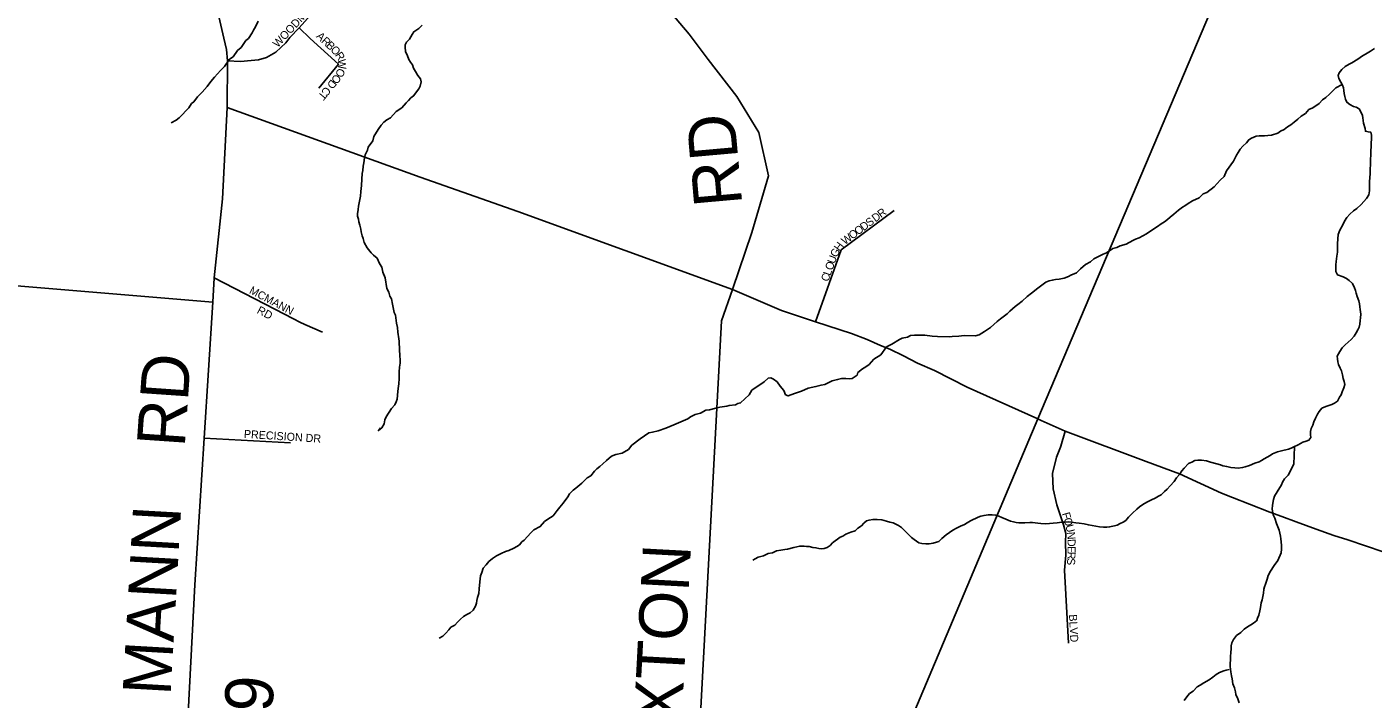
# Model space of a CAD drawing. Extents: x 1310247 to 1664935, y 235267 to 584339.
# Drawn here: x 1468683 to 1477094, y 391172 to 395372 of the extents above; entities that cross this region are included whole.
import ezdxf

# ---------------------------------------------------------------- set-up
doc = ezdxf.new("R2010")
doc.units = 0
for name, color, linetype in [('GM_X_County_Road', 7, 'Continuous'), ('GM_X_County_Road_Text', 7, 'Continuous'), ('GM_X_Minor_River', 7, 'Continuous'), ('GM_X_Township', 7, 'Continuous'), ('GM_X_Township_ROW', 7, 'Continuous'), ('GM_X_Township_Subdivision', 7, 'Continuous'), ('GM_X_Township_Subdivision_Text', 7, 'Continuous')]:
    doc.layers.add(name, color=color, linetype=linetype)

msp = doc.modelspace()

# ---------------------------------------------------------------- linework, layer by layer
at = {"layer": 'GM_X_County_Road'}
for points in [[(1468672.9, 398373.3), (1468724.5, 398300.2), (1469077.2, 397513.2), (1469158.9, 397375.9), (1469314.1, 397043.6), (1469544.4, 396454.5), (1469629.2, 396211.3), (1469719.3, 395919.6), (1469798.7, 395683.8), (1469882.3, 395437.1), (1469912.3, 395302), (1469929.5, 395231.3), (1469935.9, 395160.5), (1469933.8, 394869.1)], [(1473090.9, 393731.1), (1473212.4, 394086.7), (1473316.2, 394442.4), (1473256.9, 394712.1), (1473117.6, 394937.3), (1472939.4, 395169.3), (1472821.4, 395327.3), (1472610.7, 395577.3), (1472287.8, 396010.2), (1472219, 396117.5)], [(1469659.8, 389862.5), (1469643.4, 389915.8), (1469634.6, 389962.2), (1469632.5, 390013.2), (1469665, 390603.4), (1469732.9, 391886.1), (1469790.6, 392803.4), (1469844, 393652.2), (1469853.6, 393804.9), (1469905.2, 394298.1), (1469933.8, 394869.1)], [(1469933.8, 394869.1), (1471139, 394433.3), (1471750.7, 394218.2), (1473090.9, 393731.1)], [(1472725.5, 387889.9), (1472732, 388014.8), (1472759.6, 388291.7), (1472788.5, 389030.8), (1472808.8, 389375.8), (1472817.5, 389665.6), (1472840.2, 390099.9), (1473022.8, 393535.5), (1473090.9, 393731.1)], [(1473090.9, 393731.1), (1473398.2, 393599.4), (1473609.6, 393529.6), (1473834.8, 393455.5), (1473932.6, 393419.9), (1474015.6, 393381.4), (1474074.9, 393357.7), (1474160.8, 393316.2), (1474246.8, 393271.7), (1474353.4, 393224.3), (1474558, 393120.6), (1474999.2, 392923.3), (1475020.8, 392913.7)], [(1475020.8, 392913.7), (1475170.1, 392846.9), (1475675.5, 392656.7), (1475885.5, 392580.5), (1476146.9, 392458.4), (1476216.2, 392432.6), (1476321.1, 392389.7), (1476449, 392339.4), (1476523.7, 392312.8), (1476613.9, 392278.8), (1476738.2, 392233.7), (1476849.1, 392193.7), (1476937.1, 392166.4), (1477377.1, 392016.2), (1477714.8, 391887.5), (1477800.9, 391853.5), (1477975.4, 391785.5), (1478841.8, 391452.8)]]:
    msp.add_lwpolyline(points, dxfattribs=at)
at = {"layer": 'GM_X_Minor_River'}
for points in [[(1470128.5, 395407.8), (1470111.9, 395372), (1470099.5, 395352.1), (1470091.2, 395336.2), (1470066.5, 395300.5), (1470050.2, 395286.8), (1470021.4, 395243.1), (1469999, 395225.4), (1469972.3, 395185.8), (1469947.9, 395170.1), (1469917, 395124.5), (1469892.6, 395100.8), (1469855.7, 395057.3), (1469831.2, 395031.7), (1469808.6, 395000), (1469777.8, 394964.4), (1469749.2, 394934.8), (1469726.7, 394905.1), (1469710.4, 394893.3), (1469693.9, 394867.5), (1469673.5, 394845.8), (1469657.1, 394828), (1469634.6, 394804.3), (1469614.3, 394790.6), (1469583.9, 394773.1)], [(1471151.9, 395383.9), (1471131.5, 395362.1), (1471101, 395342.6), (1471090.7, 395324.7), (1471074.1, 395294.9), (1471053.8, 395277.2)], [(1471053.8, 395277.2), (1471045.5, 395261.3), (1471045.2, 395245.2), (1471048.8, 395219.1), (1471060.3, 395190.8), (1471070, 395168.5), (1471079.8, 395152.3), (1471091.5, 395136), (1471099.2, 395113.8), (1471110.9, 395093.5), (1471124.5, 395069.2), (1471142.3, 395048.8), (1471145.9, 395028.7), (1471139.5, 395002.7), (1471131.1, 394984.8), (1471098.3, 394941.2), (1471082, 394929.5), (1471067.7, 394911.6), (1471051.4, 394897.9), (1471024.8, 394866.2), (1470990.3, 394842.8), (1470955.5, 394805.2), (1470931.2, 394791.6), (1470912.9, 394777.9), (1470896.5, 394758.1), (1470878, 394730.3), (1470851.1, 394686.6), (1470844.7, 394660.7), (1470815.9, 394621), (1470811.6, 394603), (1470797, 394573.2), (1470792.7, 394555.2), (1470788.2, 394523.2), (1470783.8, 394503.2), (1470781.3, 394475.1), (1470777, 394457.1), (1470776.4, 394421), (1470773.7, 394380.9), (1470769.1, 394342.9), (1470766.6, 394314.8), (1470755.5, 394252.8), (1470753.2, 394230.8), (1470748.7, 394204.8), (1470748.4, 394188.7), (1470754.2, 394170.6), (1470755.9, 394154.5), (1470763.6, 394134.3), (1470769.2, 394108.1), (1470770.9, 394092), (1470776.5, 394067.8), (1470784.2, 394049.6), (1470789.9, 394025.5), (1470809.4, 393991), (1470832.9, 393960.5), (1470848.8, 393946.1), (1470870.5, 393927.7), (1470886, 393893.3), (1470899.7, 393871), (1470907.2, 393840.8), (1470920.7, 393804.4), (1470931.6, 393738), (1470943.3, 393715.7), (1470950.8, 393689.5), (1470960.6, 393673.3), (1470966.1, 393639.1), (1470977.3, 393588.7), (1470985, 393570.5), (1470992.2, 393520.2), (1470997.8, 393494), (1471001.3, 393463.9), (1471006.6, 393423.6), (1471008.3, 393407.6), (1471011.5, 393353.3), (1471012.9, 393321.2), (1471014.4, 393287.1), (1471014.1, 393271), (1471011.7, 393247), (1471009.2, 393216.9), (1471008.5, 393174.8), (1471005.9, 393142.7), (1471003.6, 393126.7), (1471001.1, 393096.7), (1470998.7, 393068.6), (1470996.3, 393046.6), (1470990, 393028.6), (1470981.6, 393010.7), (1470961.2, 392987), (1470928.2, 392935.4), (1470919.8, 392917.5), (1470915.4, 392891.5), (1470900.9, 392867.7), (1470878.6, 392850), (1470892.9, 392867.8)], [(1477103.3, 395237.6), (1477078.9, 395220), (1477046.5, 395202.5), (1477028.2, 395190.7), (1476999.8, 395171.1), (1476961.3, 395147.7), (1476945.1, 395140), (1476920.7, 395124.4), (1476898.3, 395106.7), (1476881.9, 395084.9), (1476875.6, 395069), (1476879.3, 395050.8), (1476893, 395026.5), (1476902.7, 395008.3), (1476908.5, 394992.1), (1476912.2, 394974), (1476913.9, 394955.9), (1476917.6, 394937.8), (1476921.3, 394921.6), (1476931, 394901.4), (1476948.8, 394887), (1476972.7, 394874.6), (1476988.7, 394870.3), (1477006.6, 394859.9)], [(1476900.3, 395012.7), (1476862.3, 394990.9), (1476821.5, 394951.5), (1476799, 394931.8), (1476778.7, 394916.1), (1476756.3, 394894.4), (1476717.7, 394867), (1476693.4, 394855.4), (1476672.9, 394831.6), (1476644.5, 394814.1), (1476624.1, 394796.4), (1476601.7, 394776.7), (1476579.4, 394761), (1476559.1, 394747.3), (1476538.7, 394731.6), (1476516.5, 394720), (1476498.2, 394708.2), (1476459.8, 394694.9), (1476435.7, 394693.3), (1476415.6, 394691.6), (1476381.5, 394692.2), (1476363.4, 394690.5), (1476335.1, 394677), (1476316.9, 394667.3), (1476302.5, 394647.4), (1476280.1, 394627.8), (1476263.7, 394608), (1476251.3, 394588.1), (1476241, 394570.2), (1476222.3, 394532.4), (1476179.1, 394473), (1476164.4, 394437.1), (1476138, 394415.5), (1476101.1, 394372), (1476056.4, 394338.6), (1476032.2, 394329), (1476007.6, 394303.4), (1475965.2, 394286), (1475938.8, 394268.5), (1475918.5, 394254.8), (1475902.3, 394245), (1475877.9, 394227.4), (1475849.4, 394201.8), (1475827, 394184.1), (1475808.7, 394168.4), (1475790.4, 394154.6), (1475770, 394141), (1475747.7, 394125.3), (1475723.4, 394109.7), (1475678.7, 394078.3), (1475656.4, 394066.7), (1475632.1, 394055.1), (1475609.9, 394045.4), (1475593.7, 394037.7), (1475551.1, 394014.3), (1475514.8, 394004.9), (1475492.6, 393993.3), (1475468.4, 393987.7), (1475427.8, 393960.3), (1475407.6, 393952.6), (1475375.2, 393935.1), (1475348.9, 393923.5), (1475328.5, 393903.8), (1475298.1, 393888.3), (1475265.5, 393860.8), (1475241, 393835.1), (1475206.6, 393821.7), (1475190.4, 393811.9), (1475164.2, 393802.4), (1475132, 393796.9), (1475109.8, 393793.3), (1475089.7, 393789.6), (1475069.6, 393786), (1475049.3, 393776.3), (1475016.8, 393752.8), (1474998.5, 393739), (1474959.9, 393709.6), (1474933.4, 393688), (1474900.8, 393658.5), (1474874.3, 393636.8), (1474858.1, 393625.1), (1474841.8, 393611.3), (1474823.5, 393595.6), (1474807.1, 393579.8), (1474766.5, 393548.4), (1474746.1, 393530.7), (1474703.3, 393493.3), (1474666.8, 393469.9), (1474632.3, 393448.4), (1474610.1, 393442.8), (1474539.9, 393444), (1474505.7, 393440.6), (1474463.5, 393437.3), (1474445.4, 393435.6), (1474373.2, 393436.9), (1474339.1, 393439.5), (1474293, 393446.3), (1474262.9, 393446.9), (1474228.8, 393445.5), (1474204.7, 393443.9), (1474184.4, 393434.2)], [(1477006.6, 394859.9), (1477018.3, 394841.7), (1477028, 394819.4), (1477029.7, 394803.3), (1477035.2, 394771.1), (1477044.7, 394736.8), (1477046.4, 394720.7), (1477064.4, 394716.4), (1477080.4, 394714.1), (1477084.1, 394696), (1477083.8, 394673.9), (1477081.3, 394645.9), (1477080.2, 394577.6), (1477077.5, 394539.6), (1477076.1, 394457.3), (1477071.2, 394405.2), (1477070.8, 394381.1), (1477072.6, 394365), (1477072.3, 394347), (1477067.8, 394323), (1477053.4, 394299.1), (1477018.7, 394263.6), (1476992.2, 394238), (1476971.8, 394222.3), (1476949.4, 394202.6), (1476931, 394180.9), (1476916.6, 394159), (1476906.1, 394135.1), (1476885.5, 394101.4), (1476877, 394075.5), (1476874.5, 394047.4), (1476872, 394017.3), (1476871.2, 393965.2), (1476866.7, 393939.2), (1476864.2, 393907.1), (1476861.8, 393885.1), (1476861.1, 393844.9), (1476872.8, 393822.6), (1476906.7, 393810), (1476928.6, 393799.6), (1476944.4, 393787.3), (1476966.2, 393768.8), (1476977.8, 393742.5), (1476983.5, 393724.4), (1476989.3, 393708.2), (1476995, 393688.1), (1477004.5, 393659.8), (1477010.3, 393641.6), (1477012, 393623.5), (1477013.7, 393607.5), (1477017.2, 393577.3), (1477014.8, 393555.3), (1477014.5, 393537.2), (1477012.1, 393515.2), (1477007.8, 393495.2), (1476999.5, 393479.3), (1476989.2, 393461.4), (1476976.8, 393439.5), (1476956.4, 393419.8), (1476919.7, 393386.4), (1476901.3, 393366.6), (1476886.8, 393344.8), (1476870.3, 393315), (1476872, 393298.9), (1476873.7, 393278.8), (1476877.4, 393262.7), (1476889.1, 393240.4), (1476896.9, 393224.2), (1476902.5, 393198), (1476908.1, 393175.8), (1476913.8, 393155.7), (1476917.5, 393137.5), (1476911.1, 393117.6), (1476900.7, 393091.7), (1476894.3, 393073.7), (1476884, 393057.9), (1476871.6, 393034), (1476853.3, 393020.3), (1476837.1, 393012.5), (1476817, 393006.9), (1476798.8, 393001.2), (1476774.5, 392989.5), (1476758.1, 392969.8), (1476747.8, 392951.9), (1476735.3, 392928), (1476724.9, 392904.1), (1476718.5, 392884.2), (1476708.1, 392862.3), (1476703.8, 392844.3), (1476703.5, 392824.2), (1476705.2, 392806.1), (1476692.9, 392790.3), (1476676.7, 392784.6), (1476654.5, 392776.9), (1476626.1, 392761.4), (1476599.8, 392747.8), (1476581.6, 392740.1), (1476565.5, 392734.4), (1476521.1, 392723.1), (1476496.9, 392717.5), (1476466.6, 392704)], [(1474184.4, 393434.2), (1474152.2, 393426.8), (1474134, 393419), (1474087.3, 393389.8), (1474052.9, 393372.3), (1474018, 393322.7), (1473975.4, 393295.4), (1473961, 393279.6), (1473944.7, 393263.8), (1473924.4, 393248.1), (1473904.1, 393236.4), (1473875.6, 393212.8), (1473871.3, 393196.9), (1473838.8, 393175.4), (1473822.8, 393173.6), (1473798.7, 393176.1), (1473772.6, 393174.5), (1473748.4, 393168.9), (1473714.2, 393161.5), (1473667.6, 393138.2), (1473645.5, 393134.6), (1473613.2, 393125.1), (1473564.8, 393114), (1473522.4, 393096.6), (1473478, 393081.4), (1473439.6, 393066), (1473423.6, 393074.3), (1473412, 393100.6), (1473390.4, 393127), (1473370.8, 393153.5), (1473347, 393172), (1473331.1, 393180.2), (1473314.9, 393176.5), (1473288.5, 393154.9), (1473213.3, 393102), (1473194.8, 393072.3), (1473141.7, 393023), (1473125.6, 393019.3), (1473109.4, 393011.6), (1473071.2, 393006.2), (1473055.1, 393002.5), (1473012.8, 392995.2), (1472986.6, 392989.6), (1472948.3, 392980.3), (1472924.2, 392976.7), (1472891.8, 392959.2), (1472857.5, 392949.8), (1472829.2, 392936.2), (1472812.9, 392922.5), (1472768.4, 392905.2), (1472725.9, 392885.8), (1472675.4, 392864.7), (1472626.9, 392847.5), (1472590.7, 392840.1), (1472568.5, 392836.4), (1472513.7, 392797.3), (1472462.8, 392758), (1472442.3, 392732.3), (1472401.8, 392708.9), (1472363.5, 392699.6), (1472335.2, 392690), (1472304.7, 392662.5), (1472282.3, 392642.8), (1472261.9, 392625.1), (1472243.6, 392611.4), (1472229.3, 392595.6), (1472206.7, 392567.9), (1472184.4, 392554.2), (1472166.1, 392538.5), (1472149.7, 392520.7), (1472113.1, 392489.2), (1472096.8, 392477.5), (1472072.3, 392453.8), (1472062, 392436), (1472033.2, 392396.3), (1472012.7, 392370.6), (1471996.3, 392350.8), (1471971.7, 392317.2), (1471937.2, 392295.7), (1471916.9, 392282), (1471890.3, 392250.4), (1471849.8, 392229), (1471831.4, 392211.3), (1471790.5, 392165.8), (1471774.2, 392154.1), (1471759.9, 392136.3), (1471743.7, 392126.5), (1471725.4, 392114.8), (1471693.1, 392101.3), (1471672.9, 392093.7), (1471646.6, 392082.1), (1471616.2, 392066.6), (1471591.9, 392050.9), (1471569.4, 392031.3), (1471553.1, 392011.5), (1471532.6, 391989.8), (1471524.2, 391963.8), (1471517.8, 391941.9), (1471515.5, 391923.9), (1471510.8, 391883.8), (1471508.4, 391861.8)], [(1476602.8, 392749.3), (1476598, 392639.5), (1476562.8, 392571.9), (1476540.3, 392548.2), (1476527.9, 392528.3), (1476521.6, 392510.4), (1476494.7, 392466.7), (1476478.3, 392440.9), (1476471.9, 392419), (1476465.2, 392382.9), (1476462.8, 392358.9), (1476470.3, 392322.6), (1476480, 392302.4), (1476491.5, 392270.1), (1476506.8, 392227.7), (1476516.2, 392189.4), (1476517.9, 392173.3), (1476521.3, 392133.1), (1476522.9, 392109), (1476520.5, 392085), (1476499.6, 392037.2), (1476477, 392007.5), (1476452.3, 391971.8), (1476437.8, 391944), (1476431.4, 391922), (1476422.9, 391890.1), (1476416.6, 391874.1), (1476412.3, 391858.1), (1476409.9, 391834.1), (1476401.2, 391792.1), (1476394.8, 391774.2), (1476390.3, 391744.1), (1476386, 391724.2), (1476379.5, 391696.2), (1476371.2, 391678.3), (1476366.9, 391662.3), (1476346.5, 391646.6), (1476303.9, 391619.2), (1476287.7, 391609.5), (1476267.3, 391587.8), (1476240.9, 391570.2), (1476222.4, 391544.4), (1476212, 391522.5), (1476207.7, 391504.5), (1476207.3, 391484.5), (1476205, 391464.5), (1476202.5, 391436.4), (1476201.5, 391376.2), (1476204.9, 391342.1), (1476208.5, 391317.9), (1476214.2, 391297.8), (1476217.7, 391267.6), (1476227.4, 391243.3), (1476235, 391217.1), (1476236.7, 391201), (1476248.3, 391172.8), (1476257.9, 391148.5)], [(1476466.6, 392704), (1476450.4, 392694.2), (1476432.2, 392684.5), (1476413.9, 392672.8), (1476397.7, 392663), (1476381.5, 392655.3), (1476355.2, 392645.7), (1476322.9, 392632.2), (1476294.6, 392622.7), (1476278.5, 392619), (1476250.3, 392615.5), (1476230.3, 392617.8), (1476206.3, 392620.2), (1476180.2, 392624.7), (1476156.2, 392629.1), (1476140.3, 392635.4), (1476118.3, 392641.8), (1476078.3, 392652.6), (1476052.4, 392661.1), (1476022.3, 392665.6), (1475998.2, 392664), (1475980.1, 392662.3), (1475961.9, 392652.6), (1475941.7, 392644.9), (1475913.1, 392615.3), (1475898.8, 392597.5), (1475884.3, 392575.7), (1475865.9, 392554), (1475851.5, 392532.1), (1475826.9, 392504.5), (1475808.5, 392484.7), (1475790.2, 392469), (1475769.8, 392449.3), (1475753.6, 392439.5), (1475733.3, 392427.9), (1475709, 392416.2), (1475688.8, 392406.6), (1475662.5, 392393), (1475634, 392373.4), (1475617.8, 392359.7), (1475591.2, 392334), (1475566.7, 392308.4), (1475548.3, 392288.6), (1475532.1, 392276.9), (1475513.9, 392269.2), (1475495.6, 392259.5), (1475477.5, 392253.8), (1475447.3, 392248.3), (1475431.2, 392246.5), (1475409.1, 392246.9), (1475385.1, 392249.3), (1475315, 392260.6), (1475289, 392267.1), (1475257, 392271.7), (1475236.9, 392274), (1475208.9, 392278.5), (1475188.8, 392278.9), (1475168.7, 392277.2), (1475148.7, 392277.6), (1475120.5, 392274.1), (1475094.4, 392270.5), (1475050.1, 392267.3), (1475018.1, 392269.8), (1475000, 392272.1), (1474982, 392272.5), (1474965.9, 392274.8), (1474949.9, 392275), (1474917.8, 392273.6), (1474881.6, 392274.2), (1474863.6, 392276.5), (1474847.6, 392278.8), (1474827.6, 392283.2), (1474799.7, 392295.7), (1474773.8, 392306.2), (1474755.8, 392314.5), (1474737.9, 392320.9), (1474713.8, 392323.3), (1474689.8, 392323.7), (1474663.6, 392320.2), (1474643.4, 392314.5), (1474627.3, 392308.8), (1474578.7, 392285.5), (1474558.4, 392273.9), (1474540.2, 392262.1), (1474515.9, 392252.5), (1474491.6, 392240.9), (1474467.3, 392227.3), (1474447, 392213.6), (1474426.7, 392197.9), (1474400.2, 392176.3), (1474381.8, 392156.6), (1474365.7, 392152.8), (1474345.5, 392147.2), (1474319.4, 392141.6), (1474299.3, 392142), (1474275.2, 392144.4), (1474255.2, 392148.8), (1474227.5, 392169.3), (1474209.6, 392181.6), (1474164.2, 392228.6), (1474146.5, 392245)], [(1474146.5, 392245), (1474128.6, 392257.3), (1474112.7, 392265.6), (1474094.7, 392274), (1474074.7, 392278.3), (1474052.8, 392284.7), (1474024.8, 392291.2), (1473994.7, 392293.8), (1473968.6, 392294.2), (1473944.5, 392290.6), (1473928.3, 392284.9), (1473912, 392271.1), (1473897.7, 392255.3), (1473875.4, 392239.7), (1473857, 392224), (1473830.8, 392214.4), (1473800.5, 392202.9), (1473780.2, 392189.2), (1473764, 392183.4), (1473717.3, 392148.1), (1473700.9, 392132.4), (1473682.6, 392118.6), (1473664.5, 392113), (1473648.4, 392111.2), (1473630.4, 392113.5), (1473612.4, 392117.9), (1473594.3, 392120.2), (1473570.3, 392124.6), (1473554.3, 392124.9), (1473538.3, 392127.2), (1473512.2, 392127.6), (1473494, 392124), (1473473.9, 392118.3), (1473435.6, 392108.9), (1473419.5, 392107.2), (1473393.3, 392101.6), (1473367.1, 392098.1), (1473340.9, 392086.5), (1473314.7, 392081), (1473284.3, 392067.4), (1473252.1, 392058), (1473233.8, 392048.3), (1473217.6, 392040.5)], [(1471508.4, 391861.8), (1471505.9, 391831.7), (1471497.4, 391805.8), (1471493.1, 391787.8), (1471492.8, 391771.8), (1471486.5, 391751.8), (1471472, 391728), (1471451.7, 391710.3), (1471431.4, 391700.6), (1471411.2, 391688.9), (1471392.8, 391671.2), (1471372.4, 391653.5), (1471356, 391633.7), (1471331.7, 391622.1), (1471319.4, 391604.3), (1471301, 391584.5), (1471280.6, 391564.8), (1471258.3, 391553.1)], [(1476195.1, 391356.3), (1476177, 391352.6), (1476160.9, 391348.9), (1476134.6, 391337.3), (1476114.3, 391325.6), (1476092, 391309.9), (1476069.6, 391292.3), (1476037.2, 391272.8), (1476012.8, 391259.1), (1475994.6, 391249.4), (1475970.1, 391221.8), (1475947.7, 391206.1), (1475931.3, 391186.3), (1475912.9, 391162.6)]]:
    msp.add_lwpolyline(points, dxfattribs=at)
at = {"layer": 'GM_X_Township'}
for points in [[(1473511.9, 389396.4), (1474999.3, 392923.3), (1477794.2, 399519.1), (1478093.4, 400225.1), (1478147.6, 400353), (1478503.4, 401192.5), (1478515.7, 401221.6), (1483247.7, 412450.1)], [(1483247.7, 412450.1), (1478515.7, 401221.6), (1478503.4, 401192.5), (1478147.6, 400353), (1478093.4, 400225.1), (1477794.2, 399519.1), (1474999.3, 392923.3), (1473511.9, 389396.4)]]:
    msp.add_lwpolyline(points, dxfattribs=at)
at = {"layer": 'GM_X_Township_ROW'}
msp.add_lwpolyline([(1470420.2, 393513.1), (1470529.2, 393464.1)], dxfattribs=at)
at = {"layer": 'GM_X_Township_Subdivision'}
for points in [[(1469935.9, 395160.5), (1470016.3, 395156.2), (1470083.9, 395162.7), (1470128.9, 395165.9), (1470180.4, 395182), (1470237.2, 395214.1), (1470300.5, 395272), (1470325.1, 395305.2), (1470384.1, 395366.4), (1470598.9, 395607.6), (1470651.2, 395644.2), (1470696.3, 395660.5), (1470731.2, 395664.3), (1470856.9, 395651.5)], [(1470384.1, 395366.4), (1470452.7, 395300.9), (1470629.6, 395140.1), (1470506.3, 394988.9)], [(1473609.6, 393529.6), (1473770.9, 393978.4), (1474101.5, 394226)], [(1467792.6, 393823), (1469844, 393652.2)], [(1469853.6, 393804.9), (1470231.5, 393608.9), (1470348.6, 393548)], [(1470348.6, 393548), (1470388.5, 393527.3), (1470420.2, 393513.1)], [(1475141.6, 392747.1), (1475143.6, 392752.1), (1475170.1, 392846.9)], [(1469790.6, 392803.4), (1470329.2, 392774.1)], [(1475190.4, 391520.7), (1475167, 391977.5), (1475174.8, 392072), (1475173.2, 392151.6), (1475174, 392207.1), (1475160, 392261), (1475118.2, 392385), (1475095.1, 392485.9), (1475091.8, 392581), (1475116.7, 392684.3), (1475141.6, 392747.1)]]:
    msp.add_lwpolyline(points, dxfattribs=at)

# ---------------------------------------------------------------- texts
at = {"layer": 'GM_X_County_Road_Text'}
for s, rotation, p in [('RD', 95.10134, (1473153, 394263.3)), ('RD', 86.05513, (1469668.2, 392741.9)), ('MANN', 86.75993, (1469579.9, 391190.5)), ('BUXTON', 86.9448, (1472743.4, 390460.9)), ('C-139', 86.69889, (1470165.4, 390217.8))]:
    msp.add_text(s, height=300, rotation=rotation, dxfattribs=at).set_placement(p)
at = {"layer": 'GM_X_Township_Subdivision_Text'}
for s, rotation, p in [('WOODMONT DR', 47.20351, (1470250.1, 395239.8)), ('A', 316.36319, (1470486.7, 395309.9)), ('R', 316.36319, (1470518.5, 395279.5)), ('B', 316.36319, (1470547.2, 395252.2)), ('O', 316.36319, (1470575.8, 395224.8)), ('R', 302.08757, (1470605.6, 395197)), ('W', 273.53635, (1470624.7, 395169.7)), ('O', 244.98511, (1470629.4, 395119)), ('D', 230.7095, (1470584.7, 395047.9)), ('O', 230.7095, (1470612.6, 395081.9)), ('T', 230.7095, (1470523.4, 394972.9)), ('C', 230.7095, (1470548.5, 395003.6)), ('S', 36.87092, (1473946.1, 394121.2)), ('D', 36.87092, (1473984.8, 394150.2)), ('R', 36.87092, (1474020, 394176.6)), ('W', 36.87092, (1473794.7, 394007.6)), ('O', 36.87092, (1473840.5, 394042)), ('O', 36.87092, (1473875.7, 394068.4)), ('D', 36.87092, (1473910.9, 394094.8)), ('H', 53.49191, (1473761.5, 393966.1)), ('U', 70.1129, (1473729.4, 393888.3)), ('G', 64.57257, (1473743.9, 393928.5)), ('C', 70.1129, (1473689, 393776.6)), ('L', 70.1129, (1473702.5, 393813.9)), ('O', 70.1129, (1473714.4, 393847)), ('MCMANN', 332.24367, (1470067.4, 393710.2)), ('RD', 332.0986, (1470115.6, 393586.6)), ('PRECISION DR', 356.3497, (1470037.2, 392804.8)), ('F', 285.77276, (1475149.7, 392331.7)), ('O', 285.75927, (1475159.3, 392297.8)), ('U', 284.58226, (1475171.1, 392255.7)), ('N', 274.37524, (1475181.8, 392215.4)), ('D', 270.10931, (1475185.1, 392172.6)), ('R', 268.15395, (1475185.2, 392093.8)), ('E', 269.91802, (1475185.2, 392128.6)), ('S', 266.30949, (1475183.9, 392054.7)), ('BLVD', 273.01099, (1475194, 391700.3))]:
    msp.add_text(s, height=50, rotation=rotation, dxfattribs=at).set_placement(p)

doc.saveas('drawing.dxf')
